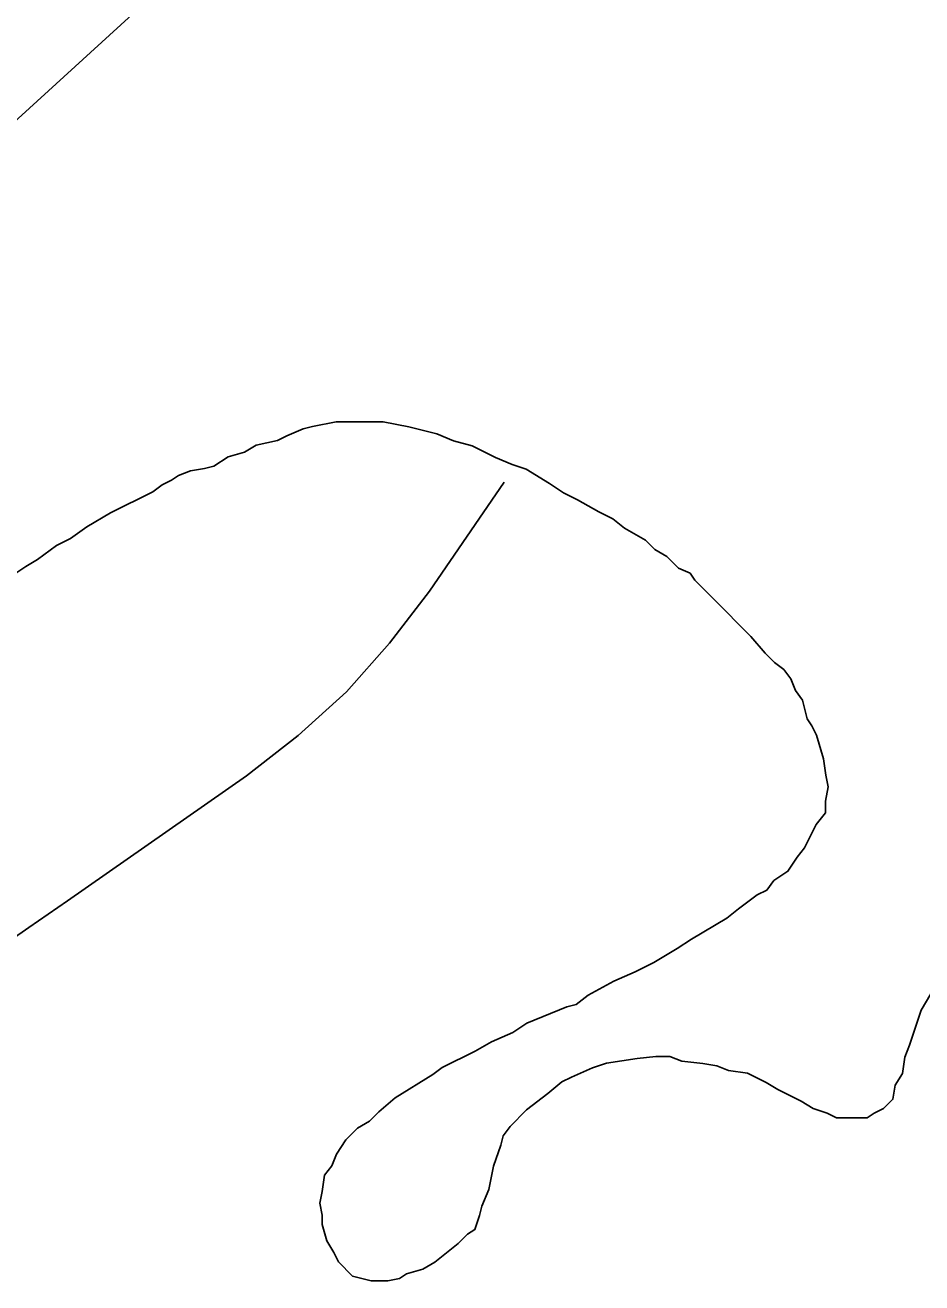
# Model space of a CAD drawing. Extents: x 3297753 to 3335611, y 652252 to 677623.
# Drawn here: x 3316304.3 to 3316519, y 660749.6 to 661050.7 of the extents above; entities that cross this region are included whole.
import ezdxf

# ---------------------------------------------------------------- set-up
doc = ezdxf.new("R2010")
doc.units = 0
for name, color, linetype in [('V-LEVE-TOET', 7, 'Continuous'), ('V-RIVR-EDGE', 7, 'Continuous'), ('V-RRAP-FSHR', 7, 'Continuous'), ('V-SITE-VEGE', 7, 'Continuous'), ('V-TOPO-MINR', 7, 'Continuous')]:
    doc.layers.add(name, color=color, linetype=linetype)

msp = doc.modelspace()

# ---------------------------------------------------------------- linework, layer by layer
at = {"layer": 'V-LEVE-TOET'}
msp.add_lwpolyline([(3315628.0700000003, 660388.92), (3315650.549, 660391.9940000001), (3315665.716, 660396.656), (3315685.6, 660407.051), (3315721.723, 660430.468), (3315757.872, 660464.858), (3315820.238, 660530.005), (3315888.369, 660602.455), (3315970.639, 660685.317), (3316057.63, 660774.958), (3316133.613, 660852.61), (3316233.193, 660959.462), (3316300.789, 661026.688), (3316346.365, 661068.367), (3316390.8680000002, 661099.599), (3316437.968, 661124.554), (3316547.841, 661174.416), (3316684.488, 661233.5750000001)], dxfattribs=at)
at = {"layer": 'V-RIVR-EDGE'}
msp.add_spline([(3319472.941637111, 662096.7930483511), (3319451.3588761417, 662084.8263787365), (3319431.435066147, 662073.2700910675), (3319412.763924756, 662065.4410623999), (3319386.63724047, 662059.7028894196), (3319355.1274208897, 662056.0504476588), (3319321.5328949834, 662047.4293521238), (3319286.6877502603, 662035.909960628), (3319261.790162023, 662024.3659716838), (3319253.9098886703, 662022.3130370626), (3319243.962332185, 662022.3376345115), (3319236.9110218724, 662020.2826501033), (3319220.298964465, 662007.0602372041), (3319214.062268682, 661999.2004617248), (3319197.881091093, 661992.6087282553), (3319174.651677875, 661985.2054549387), (3319135.249286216, 661974.5263003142), (3319095.8438198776, 661962.603701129), (3319061.8266133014, 661950.6677783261), (3319035.6896800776, 661940.7847901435), (3319017.017513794, 661932.5412799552), (3319004.1501385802, 661925.1123842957), (3318977.5966740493, 661914.4014579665), (3318949.3975821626, 661908.6684094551), (3318929.074664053, 661903.3303694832), (3318893.4067056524, 661894.2999168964), (3318836.1693099, 661878.6910544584), (3318802.1592775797, 661869.6565022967), (3318784.3232485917, 661864.3123129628), (3318761.0999847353, 661859.3959287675), (3318735.3744583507, 661848.2684711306), (3318707.1599930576, 661836.3181998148), (3318683.937754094, 661831.8162971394), (3318667.767850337, 661829.7838603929), (3318647.8604386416, 661824.8592770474), (3318612.1842810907, 661812.5129722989), (3318583.557384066, 661801.3926889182), (3318550.7836220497, 661789.4536914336), (3318517.189096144, 661780.8325958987), (3318486.906322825, 661770.5453751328), (3318459.104289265, 661757.7651158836), (3318437.1142210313, 661748.7008418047), (3318401.0928960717, 661732.5599758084), (3318376.26750918, 661719.6611275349), (3318350.3290856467, 661712.3999159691), (3318322.694633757, 661702.8889443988), (3318295.6167001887, 661690.5591544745), (3318275.8849717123, 661686.6635262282), (3318257.8395182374, 661681.0732629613), (3318243.7328864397, 661673.2193063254), (3318214.402406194, 661661.4585747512), (3318180.554292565, 661645.7645948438), (3318148.3966339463, 661630.066434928), (3318131.4656104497, 661619.4020199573), (3318111.1439235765, 661604.8015699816), (3318079.514916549, 661575.0148916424), (3318056.375804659, 661560.4214083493), (3318032.664847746, 661542.4484083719), (3318016.2987025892, 661532.346085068), (3317961.5347636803, 661489.6563784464), (3317862.7409676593, 661415.5201918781), (3317830.000317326, 661391.9346352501), (3317829.4284723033, 661388.5551185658), (3317827.160598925, 661382.925841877), (3317810.80142045, 661375.6409435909), (3317785.9690668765, 661359.9246703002), (3317761.132533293, 661342.5179419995), (3317743.6157314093, 661322.83916031), (3317726.093356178, 661300.9064386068), (3317708.570980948, 661278.9737169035), (3317696.7168958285, 661270.5507019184), (3317673.576390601, 661255.3937336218), (3317601.3165498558, 661201.4775203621), (3317560.671782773, 661171.7131354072), (3317529.070642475, 661153.1961571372), (3317513.8245006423, 661140.2736221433), (3317483.9026686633, 661117.2445838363), (3317464.1514334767, 661105.4601655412), (3317423.524779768, 661083.0210856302), (3317409.427901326, 661079.1115240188), (3317401.539111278, 661079.1310307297), (3317375.02187604, 661065.6728774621), (3317364.298940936, 661058.9375308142), (3317348.501854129, 661051.0877541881), (3317330.4591873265, 661046.6244609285), (3317307.322862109, 661033.1579476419), (3317289.2704419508, 661024.7502593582), (3317263.8829633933, 661012.4162894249), (3317240.770324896, 661008.5290211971), (3317230.0529631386, 661004.047614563), (3317228.3527547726, 661000.107399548), (3317221.5867547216, 660998.4336645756), (3317196.2118161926, 660991.1710596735), (3317170.2678193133, 660981.6559080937), (3317149.4105141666, 660978.3265515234), (3317103.1615504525, 660960.9727700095), (3317073.2689785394, 660949.7769167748), (3317034.3383531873, 660929.5875968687), (3316995.9726061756, 660909.9603686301), (3316948.0192540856, 660886.9759170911), (3316914.7401988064, 660873.5344838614), (3316885.9704168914, 660860.6453889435), (3316880.8879051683, 660856.1500489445), (3316871.2891533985, 660848.2849456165), (3316865.650123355, 660846.6084239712), (3316855.5073932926, 660846.6335040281), (3316850.436028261, 660846.6460440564), (3316844.222366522, 660840.4630357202), (3316839.713093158, 660839.9106974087), (3316835.7700914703, 660840.4839357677), (3316830.6889730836, 660836.5520807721), (3316818.8362813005, 660828.69255079), (3316813.7635229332, 660828.1416058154), (3316808.125886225, 660827.0285691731), (3316803.6180061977, 660827.0397158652), (3316796.8352861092, 660818.6041608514), (3316784.9798076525, 660809.6176608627), (3316774.8203575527, 660802.8809208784), (3316771.4227274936, 660796.127460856), (3316765.182592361, 660779.238237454), (3316755.5545805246, 660759.5399490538), (3316745.937715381, 660744.3495406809), (3316732.375061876, 660728.6054006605), (3316712.626613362, 660717.9479523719), (3316683.852651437, 660703.368402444), (3316676.521773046, 660701.1325758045), (3316664.6746546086, 660695.5269858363), (3316651.676879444, 660680.3449374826), (3316633.048434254, 660666.8672775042), (3316616.117410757, 660656.2028625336), (3316590.149727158, 660637.1084658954), (3316544.4238416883, 660603.4122259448), (3316509.995523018, 660580.9578193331), (3316472.7330592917, 660551.7485593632), (3316428.7101688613, 660523.1195044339), (3316390.324915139, 660495.6034861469), (3316363.7965332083, 660477.6374528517), (3316349.689901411, 660469.783496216), (3316341.225086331, 660464.7330312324), (3316335.0267512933, 660464.7483579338), (3316325.447506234, 660464.7720446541), (3316313.605961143, 660461.4203947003), (3316289.9284443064, 660456.9710348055), (3316257.21287403, 660443.5282082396), (3316237.472785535, 660436.2516699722), (3316207.013941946, 660423.9302400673), (3316177.1032566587, 660405.4090817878), (3316154.5332031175, 660393.0681451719), (3316131.949216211, 660375.0923585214), (3316110.5047393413, 660362.185150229), (3316095.268350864, 660353.2070102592), (3316080.0166356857, 660338.0305352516), (3316051.216200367, 660312.744770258), (3316013.9216899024, 660270.5753552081), (3315988.5035579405, 660245.8447151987), (3315960.258247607, 660217.1766468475), (3315939.932380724, 660200.8857418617), (3315925.8062422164, 660185.1429951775), (3315911.127765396, 660173.9095218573), (3315895.315351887, 660159.8614101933), (3315882.8838483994, 660145.8049385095), (3315867.6307398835, 660130.0649784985), (3315849.0106547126, 660119.968228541), (3315837.714481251, 660109.2898802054), (3315808.904292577, 660080.0597201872), (3315786.883790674, 660062.0825402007), (3315758.087535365, 660038.487230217), (3315733.80891344, 660018.825168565), (3315725.31623163, 660002.5050035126), (3315692.0065229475, 659976.6669002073), (3315659.8196042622, 659949.1355552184), (3315603.3596369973, 659904.1960885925), (3315571.1643582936, 659873.2838335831), (3315569.473903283, 659873.2880135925), (3315558.756541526, 659868.8066069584), (3315547.4729080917, 659863.1996236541), (3315527.70355953, 659844.0899003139), (3315506.252115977, 659828.365267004), (3315477.473974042, 659812.0952620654), (3315461.117582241, 659805.9373337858), (3315440.8014687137, 659793.5908238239), (3315429.5025085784, 659781.7855054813), (3315402.39670828, 659758.1860154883), (3315361.760301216, 659731.8025405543), (3315304.197050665, 659696.44510566), (3315255.6634935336, 659666.7002274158), (3315169.909272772, 659624.6506393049), (3315140.01252085, 659611.76433106), (3315123.6505557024, 659603.3524627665), (3315098.8209888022, 659588.7631594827), (3315044.633074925, 659551.1434245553), (3314989.866349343, 659507.3267479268), (3314954.285980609, 659474.7323979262), (3314933.969867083, 659462.3858879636), (3314926.0573903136, 659452.826149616), (3314915.8840068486, 659440.4545595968), (3314897.8106866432, 659423.5945962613), (3314866.750737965, 659396.0604645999), (3314844.7260560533, 659376.3928296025), (3314848.656517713, 659370.7482262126), (3314824.9511341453, 659355.0291662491), (3314801.817595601, 659342.6896229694), (3314762.319305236, 659320.8112413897), (3314730.157466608, 659303.4226264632), (3314710.9669297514, 659290.5098448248), (3314664.676165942, 659256.2515132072), (3314628.5615722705, 659235.4917416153), (3314603.161553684, 659218.0864066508), (3314584.5456485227, 659209.6801117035), (3314564.8194933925, 659208.0384234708), (3314555.7953733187, 659204.6798068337), (3314546.758713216, 659196.2498251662), (3314528.110761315, 659174.8833751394), (3314492.471872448, 659118.6226549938), (3314473.8183472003, 659095.0022649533), (3314450.6653019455, 659074.7739316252), (3314428.653160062, 659060.177661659), (3314423.004376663, 659054.5567449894), (3314416.2174765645, 659044.4307349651), (3314398.1441563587, 659027.5707716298), (3314375.555989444, 659007.9045299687), (3314366.533262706, 659005.1093983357), (3314353.566140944, 659002.3240200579), (3314347.3552658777, 658997.2679817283), (3314346.770880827, 658988.817100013), (3314351.264827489, 658983.1711032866), (3314350.679049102, 658974.1567365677), (3314342.759605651, 658961.7795732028), (3314329.21924553, 658955.0511932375), (3314311.714983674, 658940.4437765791), (3314309.9994486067, 658930.3052265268), (3314294.200968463, 658921.8919648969), (3314283.476640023, 658914.5931332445), (3314276.1248615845, 658903.9050315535), (3314272.7244448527, 658896.0246015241), (3314237.727067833, 658871.3176482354), (3314206.690805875, 658853.3627616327), (3314198.2329574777, 658851.1297216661), (3314192.0332291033, 658850.581563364), (3314180.188897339, 658846.1029434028), (3314172.27642057, 658836.5432050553), (3314164.3555837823, 658823.6025566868), (3314142.346228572, 658810.1332567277), (3314120.890605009, 658792.7181684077), (3314097.189401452, 658778.6895634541), (3314086.4594996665, 658769.1367917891), (3314082.4997779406, 658762.9482101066), (3314080.224937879, 658754.5015084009), (3314072.3250011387, 658750.0131350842), (3314036.7864324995, 658734.3233351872), (3314006.327588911, 658722.0019052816), (3313997.2978954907, 658716.3893486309), (3313939.7165315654, 658673.7066086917), (3313888.343256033, 658634.9529370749), (3313863.5011491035, 658615.29226876), (3313820.60522868, 658586.6604271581), (3313772.637943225, 658558.0411255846), (3313732.004322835, 658532.7846206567), (3313718.4597827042, 658524.3657856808), (3313711.127510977, 658521.5664740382), (3313702.6752359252, 658521.5873740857), (3313693.0890241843, 658518.7936357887), (3313674.475905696, 658511.5143108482), (3313646.823340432, 658494.6780342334), (3313626.498866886, 658478.9506142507), (3313619.7272934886, 658475.0229392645), (3313610.1215750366, 658464.3404109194), (3313605.0125899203, 658449.138855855), (3313597.1126531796, 658444.6504825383), (3313577.9151496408, 658428.9202758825), (3313554.7593177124, 658407.5649725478), (3313537.8046074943, 658387.3213125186), (3313525.3508106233, 658364.2490807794), (3313506.1115069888, 658331.6143240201), (3313489.716101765, 658309.6788156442)], degree=3, dxfattribs=at)
at = {"layer": 'V-RRAP-FSHR'}
msp.add_spline([(3320150.091, 662315.5710000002), (3320047.664, 662286.0730000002), (3319931.171, 662251.4420000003), (3319796.745, 662213.6190000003), (3319527.389, 662140.5510000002), (3319274.193, 662042.7370000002), (3319037.812, 661963.7270000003), (3318810.274, 661886.8160000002), (3318640.56, 661831.2630000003), (3318442.36, 661771.5080000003), (3318223.46, 661674.4170000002), (3318125.373, 661625.8860000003), (3317894.869, 661465.5510000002), (3317737.052, 661336.6740000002), (3317612.895, 661222.6820000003), (3317433.813, 661109.8930000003), (3317347.157, 661063.4030000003), (3317219.776, 661006.2670000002), (3317048.566, 660941.6820000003), (3316920.502, 660895.5560000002), (3316802.751, 660835.2480000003), (3316727.515, 660743.3250000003), (3316559.686, 660646.4110000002), (3316447.95, 660562.2680000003), (3316323.703, 660479.2110000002), (3316253.559, 660449.9440000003), (3316120.171, 660384.2440000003), (3315999.77, 660284.1680000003), (3315912.514, 660202.1160000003), (3315858.046, 660160.3560000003)], degree=3, dxfattribs=at)
at = {"layer": 'V-SITE-VEGE'}
for points in [[(3316349.472, 660945.1510000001), (3316352.8510000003, 660947.39), (3316356.787, 660948.502), (3316359.6010000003, 660950.181), (3316364.662, 660951.291), (3316366.913, 660952.407), (3316370.853, 660954.082), (3316373.102, 660954.637), (3316378.723, 660955.747), (3316389.963, 660955.7170000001), (3316396.142, 660954.576), (3316402.882, 660952.872), (3316406.81, 660951.174), (3316411.303, 660950.04), (3316416.914, 660947.215), (3316420.845, 660945.518), (3316424.2120000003, 660944.383), (3316429.821, 660940.996), (3316433.188, 660938.7390000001), (3316436.555, 660937.0430000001), (3316441.605, 660934.221), (3316444.97, 660932.525), (3316447.776, 660930.27), (3316452.826, 660927.446), (3316455.069, 660925.191), (3316457.872, 660923.498), (3316460.674, 660920.682), (3316463.482, 660919.549), (3316464.6, 660917.859), (3316469.085, 660913.3520000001), (3316478.051, 660904.336), (3316481.414, 660900.392), (3316483.6550000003, 660898.139), (3316485.897, 660896.448), (3316487.577, 660894.1950000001), (3316488.693, 660891.381), (3316490.372, 660889.128), (3316491.484, 660884.631), (3316492.6040000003, 660882.941), (3316493.723, 660880.6900000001), (3316495.392, 660875.066), (3316495.943, 660871.13), (3316496.498, 660868.318), (3316495.926, 660864.949), (3316495.918, 660862.139), (3316493.663, 660859.336), (3316490.8370000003, 660853.7220000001), (3316489.145, 660851.48), (3316486.889, 660848.115), (3316483.511, 660845.876), (3316481.8200000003, 660843.634), (3316479.569, 660842.5160000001), (3316475.063, 660839.157), (3316472.247, 660836.914), (3316463.803, 660831.88), (3316460.424, 660829.642), (3316454.796, 660826.285), (3316450.295, 660824.051), (3316445.23, 660821.816), (3316439.039, 660818.462), (3316436.223, 660816.221), (3316433.974, 660815.666), (3316424.41, 660811.759), (3316421.031, 660809.518), (3316415.968, 660807.286), (3316412.028, 660805.047), (3316404.149, 660801.136), (3316401.899, 660799.456), (3316392.8910000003, 660793.861), (3316388.947, 660790.5), (3316386.694, 660788.26), (3316383.878, 660786.581), (3316381.062, 660783.779), (3316378.805, 660780.412), (3316377.673, 660777.606), (3316375.981, 660775.3640000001), (3316375.4080000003, 660771.432), (3316374.838, 660768.622), (3316375.393, 660765.812), (3316375.387, 660763.563), (3316376.4990000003, 660759.627), (3316378.179, 660756.813), (3316379.2970000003, 660754.56), (3316382.6580000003, 660751.181), (3316387.151, 660750.044), (3316391.0870000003, 660750.034), (3316393.895, 660750.587), (3316395.585, 660751.705), (3316399.523, 660752.819), (3316402.3370000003, 660754.4990000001), (3316407.969, 660758.978), (3316410.222, 660761.22), (3316411.911, 660762.338), (3316413.044, 660765.707), (3316413.613, 660767.954), (3316415.309, 660771.882), (3316416.45, 660777.5), (3316418.147, 660782.552), (3316418.717, 660784.799), (3316420.4080000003, 660787.041), (3316424.353, 660790.965)], [(3316301.071, 660918.871), (3316304.449, 660921.11), (3316307.2630000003, 660922.789), (3316311.768, 660926.148), (3316315.145, 660927.8250000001), (3316319.086, 660930.623), (3316324.716, 660933.979), (3316334.843, 660939.009), (3316337.098, 660940.688), (3316339.349, 660941.807), (3316341.036, 660942.927), (3316343.848, 660944.041), (3316347.223, 660944.594), (3316349.472, 660945.1510000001)], [(3316424.353, 660790.965), (3316429.4220000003, 660794.885), (3316432.801, 660797.687), (3316435.052, 660798.803), (3316440.116, 660801.037), (3316443.491, 660802.152), (3316450.799, 660803.255), (3316455.296, 660803.808), (3316458.669, 660803.796), (3316461.475, 660802.666), (3316466.5330000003, 660802.088), (3316469.9, 660801.519), (3316472.708, 660800.386), (3316477.204, 660799.813), (3316481.693, 660797.552), (3316484.4960000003, 660795.858), (3316490.11, 660793.034), (3316492.916, 660791.338), (3316496.2830000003, 660790.206), (3316498.5270000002, 660789.077), (3316505.8370000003, 660789.057), (3316507.522, 660790.175), (3316509.773, 660791.2930000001), (3316512.028, 660793.536), (3316512.599, 660796.905), (3316514.293, 660799.71), (3316514.864, 660803.642), (3316515.997, 660806.448), (3316518.829, 660814.872), (3316521.088, 660818.7980000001)]]:
    msp.add_lwpolyline(points, dxfattribs=at)
at = {"layer": 'V-TOPO-MINR'}
msp.add_lwpolyline([(3316418.93, 660941.34), (3316401.0908126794, 660915.220868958), (3316391.5519198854, 660902.7744757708), (3316381.2095845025, 660891.1235766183), (3316369.662085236, 660880.6659185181), (3316357.3111433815, 660871.0037544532), (3316314.4287148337, 660841.0858260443), (3316305.1397507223, 660834.6270641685), (3316295.8371878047, 660828.1880154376), (3316286.514226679, 660821.7785364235), (3316277.177666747, 660815.3887705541), (3316267.83521667, 660809.0075022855), (3316258.498512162, 660802.6178505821), (3316249.170426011, 660796.2156237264), (3316239.848085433, 660789.8050134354), (3316203.2172164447, 660764.5790256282), (3316188.8482346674, 660755.2039039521), (3316174.1961291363, 660746.3233357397), (3316159.119337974, 660738.1845977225), (3316143.759423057, 660730.5404131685), (3315870.89, 660603.14)], dxfattribs=at)

doc.saveas('drawing.dxf')
